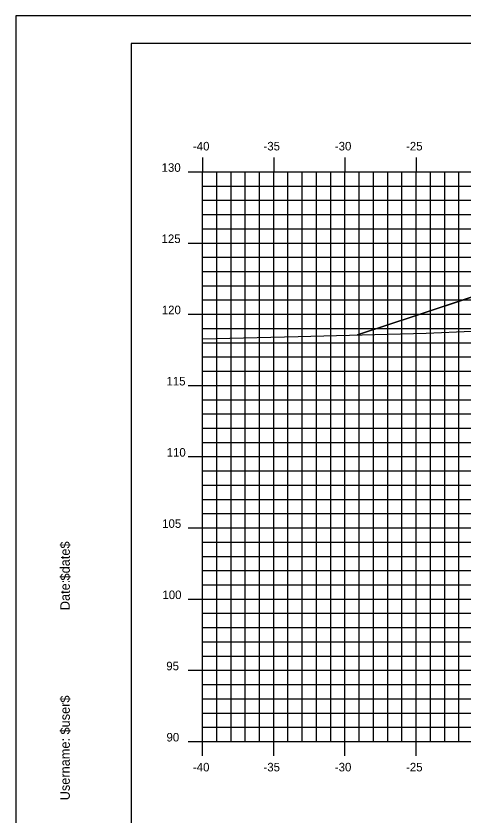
# Model space of a CAD drawing. Extents: x 850598 to 870284, y 366541 to 366651.
# Drawn here: x 854367.7 to 854399, y 366595.1 to 366651.2 of the extents above; entities that cross this region are included whole.
import ezdxf

# ---------------------------------------------------------------- set-up
doc = ezdxf.new("R2010")
doc.units = 0
for name, color, linetype in [('BORDER', 7, 'Continuous'), ('D_Roadway_Centerline', 7, 'Continuous'), ('D_Roadway_SlopeLines', 7, 'Continuous'), ('H_V ANNOTATION', 7, 'Continuous'), ('MAJOR', 7, 'Continuous'), ('MINOR', 7, 'Continuous'), ('PLOT BOUNDARY', 7, 'Continuous'), ('S_Roadway_Centerline', 7, 'Continuous')]:
    doc.layers.add(name, color=color, linetype=linetype)

msp = doc.modelspace()

# ---------------------------------------------------------------- linework, layer by layer
at = {"layer": 'BORDER'}
for p, q in [((854535.758, 366649.225), (854375.758, 366649.225)), ((854375.758, 366649.225), (854375.758, 366544.225))]:
    msp.add_line(p, q, dxfattribs=at)
at = {"layer": 'D_Roadway_Centerline'}
msp.add_lwpolyline([(854391.642, 366628.77), (854395.758, 366630.142), (854399.56, 366631.409), (854405.758, 366633.475), (854409.758, 366633.715), (854420.758, 366634.045), (854431.758, 366633.715), (854435.758, 366633.475), (854437.758, 366633.355), (854443.758, 366631.355), (854490.442, 366618.225), (854501.913, 366614.999), (854511.775, 366612.225), (854515.775, 366612.225)], dxfattribs=at)
at = {"layer": 'D_Roadway_SlopeLines'}
for points in [[(854409.758, 366633.715), (854405.758, 366633.475), (854395.758, 366630.142)], [(854395.758, 366630.142), (854391.642, 366628.77)]]:
    msp.add_lwpolyline(points, dxfattribs=at)
at = {"layer": 'MAJOR'}
for p, q in [((854380.758, 366641.227), (854380.758, 366640.225)), ((854380.758, 366641.227), (854380.758, 366640.225)), ((854385.758, 366641.227), (854385.758, 366640.225)), ((854385.758, 366641.227), (854385.758, 366640.225)), ((854390.758, 366641.227), (854390.758, 366640.225)), ((854390.758, 366641.227), (854390.758, 366640.225)), ((854395.758, 366641.227), (854395.758, 366640.225)), ((854395.758, 366641.227), (854395.758, 366640.225)), ((854379.756, 366640.225), (854380.758, 366640.225)), ((854379.756, 366640.225), (854380.758, 366640.225)), ((854380.758, 366640.225), (854520.758, 366640.225)), ((854380.758, 366600.225), (854380.758, 366640.225)), ((854380.758, 366600.225), (854380.758, 366640.225)), ((854380.758, 366640.225), (854520.758, 366640.225)), ((854380.758, 366640.225), (854520.758, 366640.225)), ((854380.758, 366600.225), (854380.758, 366640.225)), ((854380.758, 366600.225), (854380.758, 366640.225)), ((854380.758, 366640.225), (854520.758, 366640.225)), ((854385.758, 366600.225), (854385.758, 366640.225)), ((854385.758, 366600.225), (854385.758, 366640.225)), ((854390.758, 366600.225), (854390.758, 366640.225)), ((854390.758, 366600.225), (854390.758, 366640.225)), ((854395.758, 366600.225), (854395.758, 366640.225)), ((854395.758, 366600.225), (854395.758, 366640.225)), ((854379.756, 366635.225), (854380.758, 366635.225)), ((854379.756, 366635.225), (854380.758, 366635.225)), ((854380.758, 366635.225), (854520.758, 366635.225)), ((854380.758, 366635.225), (854520.758, 366635.225)), ((854379.756, 366630.225), (854380.758, 366630.225)), ((854379.756, 366630.225), (854380.758, 366630.225)), ((854380.758, 366630.225), (854520.758, 366630.225)), ((854380.758, 366630.225), (854520.758, 366630.225)), ((854379.756, 366625.225), (854380.758, 366625.225)), ((854379.756, 366625.225), (854380.758, 366625.225)), ((854380.758, 366625.225), (854520.758, 366625.225)), ((854380.758, 366625.225), (854520.758, 366625.225)), ((854379.756, 366620.225), (854380.758, 366620.225)), ((854379.756, 366620.225), (854380.758, 366620.225)), ((854380.758, 366620.225), (854520.758, 366620.225)), ((854380.758, 366620.225), (854520.758, 366620.225)), ((854379.756, 366615.225), (854380.758, 366615.225)), ((854379.756, 366615.225), (854380.758, 366615.225)), ((854380.758, 366615.225), (854520.758, 366615.225)), ((854380.758, 366615.225), (854520.758, 366615.225)), ((854379.756, 366610.225), (854380.758, 366610.225)), ((854379.756, 366610.225), (854380.758, 366610.225)), ((854380.758, 366610.225), (854520.758, 366610.225)), ((854380.758, 366610.225), (854520.758, 366610.225)), ((854379.756, 366605.225), (854380.758, 366605.225)), ((854379.756, 366605.225), (854380.758, 366605.225)), ((854380.758, 366605.225), (854520.758, 366605.225)), ((854380.758, 366605.225), (854520.758, 366605.225)), ((854379.756, 366600.225), (854380.758, 366600.225)), ((854379.756, 366600.225), (854380.758, 366600.225)), ((854380.758, 366600.225), (854520.758, 366600.225)), ((854380.758, 366600.225), (854520.758, 366600.225)), ((854380.758, 366599.223), (854380.758, 366600.225)), ((854380.758, 366600.225), (854520.758, 366600.225)), ((854380.758, 366600.225), (854520.758, 366600.225)), ((854380.758, 366599.223), (854380.758, 366600.225)), ((854385.758, 366599.223), (854385.758, 366600.225)), ((854385.758, 366599.223), (854385.758, 366600.225)), ((854390.758, 366599.223), (854390.758, 366600.225)), ((854390.758, 366599.223), (854390.758, 366600.225)), ((854395.758, 366599.223), (854395.758, 366600.225)), ((854395.758, 366599.223), (854395.758, 366600.225))]:
    msp.add_line(p, q, dxfattribs=at)
at = {"layer": 'MINOR'}
for p, q in [((854381.758, 366600.225), (854381.758, 366640.225)), ((854381.758, 366600.225), (854381.758, 366640.225)), ((854382.758, 366600.225), (854382.758, 366640.225)), ((854382.758, 366600.225), (854382.758, 366640.225)), ((854383.758, 366600.225), (854383.758, 366640.225)), ((854383.758, 366600.225), (854383.758, 366640.225)), ((854384.758, 366600.225), (854384.758, 366640.225)), ((854384.758, 366600.225), (854384.758, 366640.225)), ((854386.758, 366600.225), (854386.758, 366640.225)), ((854386.758, 366600.225), (854386.758, 366640.225)), ((854387.758, 366600.225), (854387.758, 366640.225)), ((854387.758, 366600.225), (854387.758, 366640.225)), ((854388.758, 366600.225), (854388.758, 366640.225)), ((854388.758, 366600.225), (854388.758, 366640.225)), ((854389.758, 366600.225), (854389.758, 366640.225)), ((854389.758, 366600.225), (854389.758, 366640.225)), ((854391.758, 366600.225), (854391.758, 366640.225)), ((854391.758, 366600.225), (854391.758, 366640.225)), ((854392.758, 366600.225), (854392.758, 366640.225)), ((854392.758, 366600.225), (854392.758, 366640.225)), ((854393.758, 366600.225), (854393.758, 366640.225)), ((854393.758, 366600.225), (854393.758, 366640.225)), ((854394.758, 366600.225), (854394.758, 366640.225)), ((854394.758, 366600.225), (854394.758, 366640.225)), ((854396.758, 366600.225), (854396.758, 366640.225)), ((854396.758, 366600.225), (854396.758, 366640.225)), ((854397.758, 366600.225), (854397.758, 366640.225)), ((854397.758, 366600.225), (854397.758, 366640.225)), ((854398.758, 366600.225), (854398.758, 366640.225)), ((854398.758, 366600.225), (854398.758, 366640.225)), ((854380.758, 366639.225), (854520.758, 366639.225)), ((854380.758, 366639.225), (854381.76, 366639.225)), ((854380.758, 366639.225), (854520.758, 366639.225)), ((854380.758, 366639.225), (854381.76, 366639.225)), ((854380.758, 366638.225), (854520.758, 366638.225)), ((854380.758, 366638.225), (854381.76, 366638.225)), ((854380.758, 366638.225), (854520.758, 366638.225)), ((854380.758, 366638.225), (854381.76, 366638.225)), ((854380.758, 366637.225), (854520.758, 366637.225)), ((854380.758, 366637.225), (854381.76, 366637.225)), ((854380.758, 366637.225), (854520.758, 366637.225)), ((854380.758, 366637.225), (854381.76, 366637.225)), ((854380.758, 366636.225), (854520.758, 366636.225)), ((854380.758, 366636.225), (854381.76, 366636.225)), ((854380.758, 366636.225), (854520.758, 366636.225)), ((854380.758, 366636.225), (854381.76, 366636.225)), ((854380.758, 366634.225), (854520.758, 366634.225)), ((854380.758, 366634.225), (854381.76, 366634.225)), ((854380.758, 366634.225), (854520.758, 366634.225)), ((854380.758, 366634.225), (854381.76, 366634.225)), ((854380.758, 366633.225), (854520.758, 366633.225)), ((854380.758, 366633.225), (854381.76, 366633.225)), ((854380.758, 366633.225), (854520.758, 366633.225)), ((854380.758, 366633.225), (854381.76, 366633.225)), ((854380.758, 366632.225), (854520.758, 366632.225)), ((854380.758, 366632.225), (854381.76, 366632.225)), ((854380.758, 366632.225), (854520.758, 366632.225)), ((854380.758, 366632.225), (854381.76, 366632.225)), ((854380.758, 366631.225), (854520.758, 366631.225)), ((854380.758, 366631.225), (854381.76, 366631.225)), ((854380.758, 366631.225), (854520.758, 366631.225)), ((854380.758, 366631.225), (854381.76, 366631.225)), ((854380.758, 366629.225), (854520.758, 366629.225)), ((854380.758, 366629.225), (854381.76, 366629.225)), ((854380.758, 366629.225), (854520.758, 366629.225)), ((854380.758, 366629.225), (854381.76, 366629.225)), ((854380.758, 366628.225), (854520.758, 366628.225)), ((854380.758, 366628.225), (854381.76, 366628.225)), ((854380.758, 366628.225), (854520.758, 366628.225)), ((854380.758, 366628.225), (854381.76, 366628.225)), ((854380.758, 366627.225), (854520.758, 366627.225)), ((854380.758, 366627.225), (854381.76, 366627.225)), ((854380.758, 366627.225), (854520.758, 366627.225)), ((854380.758, 366627.225), (854381.76, 366627.225)), ((854380.758, 366626.225), (854520.758, 366626.225)), ((854380.758, 366626.225), (854381.76, 366626.225)), ((854380.758, 366626.225), (854520.758, 366626.225)), ((854380.758, 366626.225), (854381.76, 366626.225)), ((854380.758, 366624.225), (854520.758, 366624.225)), ((854380.758, 366624.225), (854381.76, 366624.225)), ((854380.758, 366624.225), (854520.758, 366624.225)), ((854380.758, 366624.225), (854381.76, 366624.225)), ((854380.758, 366623.225), (854520.758, 366623.225)), ((854380.758, 366623.225), (854381.76, 366623.225)), ((854380.758, 366623.225), (854520.758, 366623.225)), ((854380.758, 366623.225), (854381.76, 366623.225)), ((854380.758, 366622.225), (854520.758, 366622.225)), ((854380.758, 366622.225), (854381.76, 366622.225)), ((854380.758, 366622.225), (854520.758, 366622.225)), ((854380.758, 366622.225), (854381.76, 366622.225)), ((854380.758, 366621.225), (854520.758, 366621.225)), ((854380.758, 366621.225), (854381.76, 366621.225)), ((854380.758, 366621.225), (854520.758, 366621.225)), ((854380.758, 366621.225), (854381.76, 366621.225)), ((854380.758, 366619.225), (854520.758, 366619.225)), ((854380.758, 366619.225), (854381.76, 366619.225)), ((854380.758, 366619.225), (854520.758, 366619.225)), ((854380.758, 366619.225), (854381.76, 366619.225)), ((854380.758, 366618.225), (854520.758, 366618.225)), ((854380.758, 366618.225), (854381.76, 366618.225)), ((854380.758, 366618.225), (854520.758, 366618.225)), ((854380.758, 366618.225), (854381.76, 366618.225)), ((854380.758, 366617.225), (854520.758, 366617.225)), ((854380.758, 366617.225), (854381.76, 366617.225)), ((854380.758, 366617.225), (854520.758, 366617.225)), ((854380.758, 366617.225), (854381.76, 366617.225)), ((854380.758, 366616.225), (854520.758, 366616.225)), ((854380.758, 366616.225), (854381.76, 366616.225)), ((854380.758, 366616.225), (854520.758, 366616.225)), ((854380.758, 366616.225), (854381.76, 366616.225)), ((854380.758, 366614.225), (854520.758, 366614.225)), ((854380.758, 366614.225), (854381.76, 366614.225)), ((854380.758, 366614.225), (854520.758, 366614.225)), ((854380.758, 366614.225), (854381.76, 366614.225)), ((854380.758, 366613.225), (854520.758, 366613.225)), ((854380.758, 366613.225), (854381.76, 366613.225)), ((854380.758, 366613.225), (854520.758, 366613.225)), ((854380.758, 366613.225), (854381.76, 366613.225)), ((854380.758, 366612.225), (854520.758, 366612.225)), ((854380.758, 366612.225), (854381.76, 366612.225)), ((854380.758, 366612.225), (854520.758, 366612.225)), ((854380.758, 366612.225), (854381.76, 366612.225)), ((854380.758, 366611.225), (854520.758, 366611.225)), ((854380.758, 366611.225), (854381.76, 366611.225)), ((854380.758, 366611.225), (854520.758, 366611.225)), ((854380.758, 366611.225), (854381.76, 366611.225)), ((854380.758, 366609.225), (854520.758, 366609.225)), ((854380.758, 366609.225), (854381.76, 366609.225)), ((854380.758, 366609.225), (854520.758, 366609.225)), ((854380.758, 366609.225), (854381.76, 366609.225)), ((854380.758, 366608.225), (854520.758, 366608.225)), ((854380.758, 366608.225), (854381.76, 366608.225)), ((854380.758, 366608.225), (854520.758, 366608.225)), ((854380.758, 366608.225), (854381.76, 366608.225)), ((854380.758, 366607.225), (854520.758, 366607.225)), ((854380.758, 366607.225), (854381.76, 366607.225)), ((854380.758, 366607.225), (854520.758, 366607.225)), ((854380.758, 366607.225), (854381.76, 366607.225)), ((854380.758, 366606.225), (854520.758, 366606.225)), ((854380.758, 366606.225), (854381.76, 366606.225)), ((854380.758, 366606.225), (854520.758, 366606.225)), ((854380.758, 366606.225), (854381.76, 366606.225)), ((854380.758, 366604.225), (854520.758, 366604.225)), ((854380.758, 366604.225), (854381.76, 366604.225)), ((854380.758, 366604.225), (854520.758, 366604.225)), ((854380.758, 366604.225), (854381.76, 366604.225)), ((854380.758, 366603.225), (854520.758, 366603.225)), ((854380.758, 366603.225), (854381.76, 366603.225)), ((854380.758, 366603.225), (854520.758, 366603.225)), ((854380.758, 366603.225), (854381.76, 366603.225)), ((854380.758, 366602.225), (854520.758, 366602.225)), ((854380.758, 366602.225), (854381.76, 366602.225)), ((854380.758, 366602.225), (854520.758, 366602.225)), ((854380.758, 366602.225), (854381.76, 366602.225)), ((854380.758, 366601.225), (854520.758, 366601.225)), ((854380.758, 366601.225), (854381.76, 366601.225)), ((854380.758, 366601.225), (854520.758, 366601.225)), ((854380.758, 366601.225), (854381.76, 366601.225))]:
    msp.add_line(p, q, dxfattribs=at)
at = {"layer": 'PLOT BOUNDARY'}
msp.add_lwpolyline([(854367.665, 366541.166), (854537.665, 366541.166), (854537.665, 366651.166), (854367.665, 366651.166)], close=True, dxfattribs=at)
at = {"layer": 'S_Roadway_Centerline'}
msp.add_lwpolyline([(854380.758, 366628.508), (854387.481, 366628.666), (854396.452, 366628.89), (854428.504, 366630.299), (854439.32, 366630.767), (854440.119, 366630.742), (854440.945, 366630.508), (854445.369, 366630.4), (854448.829, 366631.44), (854450.878, 366631.979), (854451.786, 366632.287), (854453.502, 366632.75), (854459.844, 366633), (854468.231, 366633.322), (854477.188, 366632.786), (854482.338, 366632.325), (854483.503, 366632.214), (854485.184, 366631.792), (854487.489, 366630.841), (854488.157, 366630.597), (854490.279, 366629.084), (854508.053, 366616.325), (854513.288, 366613.68), (854520.758, 366609.311)], dxfattribs=at)

# ---------------------------------------------------------------- texts
at = {"layer": 'BORDER'}
for s, p in [('$date$', (854371.443, 366611.53)), ('Date:', (854371.443, 366609.442)), ('$user$', (854371.443, 366600.717)), ('Username:', (854371.443, 366596.093))]:
    msp.add_text(s, height=0.6696, rotation=90, dxfattribs=at).set_placement(p)
at = {"layer": 'H_V ANNOTATION'}
for s, p in [('-40', (854380.084, 366641.725)), ('-35', (854385.038, 366641.725)), ('-30', (854390.046, 366641.725)), ('-25', (854395.044, 366641.725)), ('130', (854377.888, 366640.225)), ('125', (854377.883, 366635.225)), ('120', (854377.899, 366630.225)), ('115', (854378.225, 366625.225)), ('110', (854378.241, 366620.225)), ('105', (854377.926, 366615.225)), ('100', (854377.942, 366610.225)), ('95', (854378.214, 366605.225)), ('90', (854378.23, 366600.225)), ('-40', (854380.084, 366598.125)), ('-35', (854385.038, 366598.125)), ('-30', (854390.046, 366598.125)), ('-25', (854395.044, 366598.125))]:
    msp.add_text(s, height=0.6, dxfattribs=at).set_placement(p)

doc.saveas('drawing.dxf')
